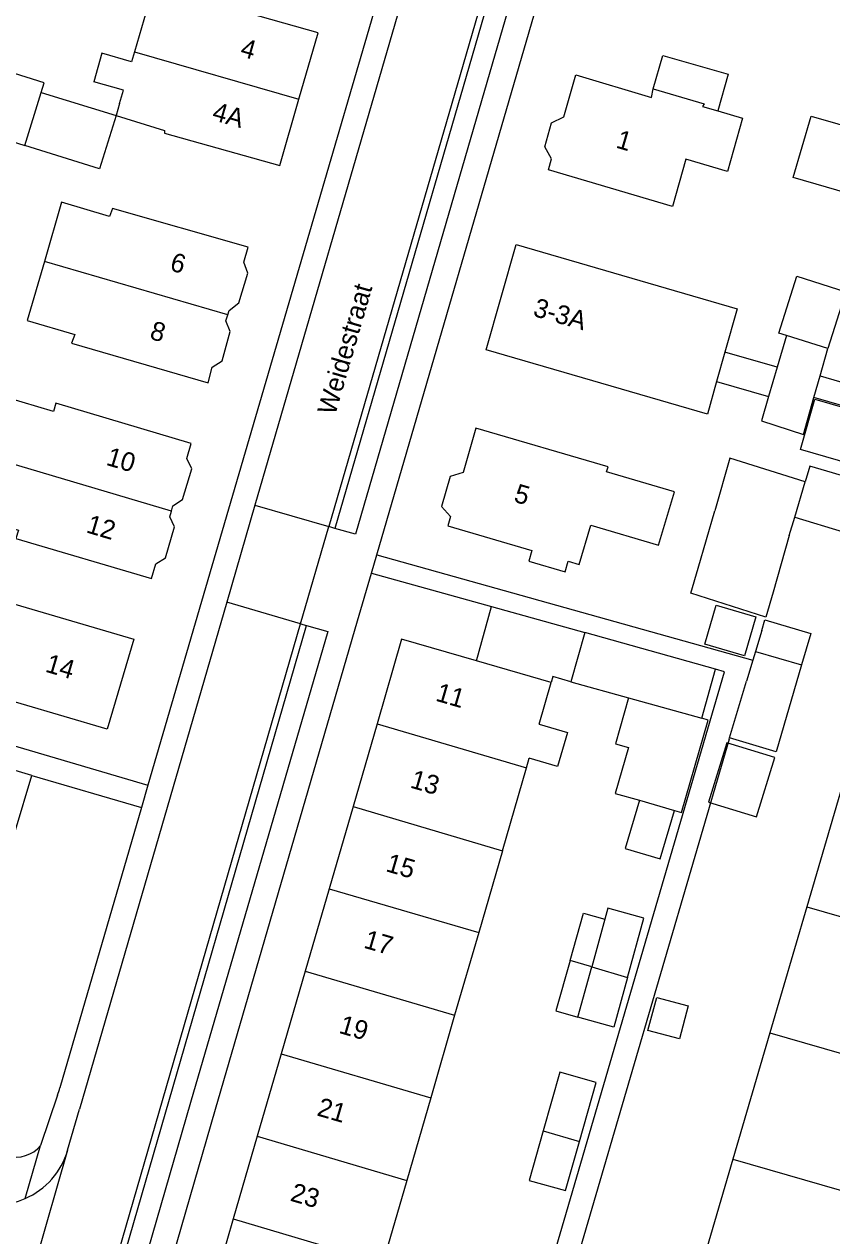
# Model space of a CAD drawing. Extents: x 194485 to 197793, y 468269 to 470822.
# Drawn here: x 195080.2 to 195131.8, y 469807 to 469884.3 of the extents above; entities that cross this region are included whole.
import ezdxf

# ---------------------------------------------------------------- set-up
doc = ezdxf.new("R2010")
doc.units = 0
for name, color, linetype in [('BGT grensvlak gebouwinstallatie plus 1', 7, 'Continuous'), ('BGT grensvlak overig bouwwerk uitbreiding populatie', 7, 'Continuous'), ('BGT grensvlak pand op maaiveld', 7, 'Continuous'), ('BGT grensvlak pand op maaiveld LR', 7, 'Continuous'), ('BGT grensvlak wegdeel', 7, 'Continuous'), ('BGT tekst huisnummerreeks', 7, 'Continuous'), ('BGT tekst openbare ruimte label weg', 7, 'Continuous')]:
    doc.layers.add(name, color=color, linetype=linetype)

msp = doc.modelspace()

# ---------------------------------------------------------------- linework, layer by layer
at = {"layer": 'BGT grensvlak gebouwinstallatie plus 1'}
for p, q in [((195128.298, 469862.386), (195124.951, 469863.335)), ((195131.027, 469861.822), (195134.219, 469860.909)), ((195124.42, 469861.462), (195127.746, 469860.519)), ((195133.846, 469859.52), (195130.639, 469860.441)), ((195130.382, 469856.074), (195130.084, 469855.063)), ((195133.488, 469855.147), (195130.382, 469856.074)), ((195129.412, 469852.81), (195132.51, 469851.871)), ((195109.098, 469843.649), (195110.065, 469847.11)), ((195110.065, 469847.11), (195116.008, 469845.45)), ((195126.903, 469844.246), (195126.737, 469843.698)), ((195126.737, 469843.698), (195126.329, 469842.35)), ((195129.851, 469843.384), (195128.231, 469837.844)), ((195125.251, 469838.732), (195126.329, 469842.35)), ((195118.811, 469841.289), (195117.969, 469838.358)), ((195122.191, 469833.973), (195123.885, 469839.868)), ((195123.885, 469839.868), (195123.472, 469839.987)), ((195128.231, 469837.844), (195125.251, 469838.732)), ((195118.792, 469838.122), (195117.95, 469835.192)), ((195117.969, 469838.358), (195118.792, 469838.122)), ((195117.95, 469835.192), (195119.499, 469834.747)), ((195121.743, 469834.102), (195122.191, 469833.973)), ((195115.078, 469824.535), (195115.922, 469827.543)), ((195115.922, 469827.543), (195117.287, 469827.169)), ((195115.074, 469824.52), (195114.174, 469821.307)), ((195115.074, 469824.52), (195115.078, 469824.535)), ((195116.452, 469824.113), (195115.074, 469824.52)), ((195114.174, 469821.307), (195115.575, 469820.902))]:
    msp.add_line(p, q, dxfattribs=at)
for points in [[(195120.375, 469880.152), (195120.992, 469882.28), (195125.17, 469881.069), (195124.492, 469878.731)], [(195081.334, 469879.912), (195086.104, 469878.432), (195085.054, 469875.048), (195080.284, 469876.528)], [(195128.893, 469864.4), (195128.396, 469864.557), (195129.539, 469868.182), (195132.662, 469867.197), (195131.519, 469863.572)], [(195130.7, 469860.334), (195138.792, 469858.004), (195137.868, 469854.794), (195129.776, 469857.124), (195130.7, 469860.334)], [(195115.133, 469842.317), (195113.977, 469842.64), (195113.871, 469842.259)]]:
    msp.add_lwpolyline(points, dxfattribs=at)
at = {"layer": 'BGT grensvlak overig bouwwerk uitbreiding populatie'}
for p, q in [((195124.402, 469847.198), (195126.936, 469846.462)), ((195126.936, 469846.462), (195126.21, 469843.966)), ((195120.046, 469820.06), (195120.608, 469822.168)), ((195120.608, 469822.168), (195122.608, 469821.635)), ((195122.608, 469821.635), (195122.046, 469819.527)), ((195122.046, 469819.527), (195120.046, 469820.06))]:
    msp.add_line(p, q, dxfattribs=at)
for points in [[(195126.21, 469843.966), (195123.677, 469844.702), (195124.402, 469847.198)], [(195125.086, 469838.416), (195123.914, 469834.628), (195126.967, 469833.684), (195128.139, 469837.472), (195125.086, 469838.416)]]:
    msp.add_lwpolyline(points, dxfattribs=at)
at = {"layer": 'BGT grensvlak pand op maaiveld'}
for p, q in [((195087.282, 469882.497), (195087.099, 469881.865)), ((195080.284, 469876.528), (195081.334, 469879.912)), ((195078.376, 469877.12), (195080.284, 469876.528)), ((195128.893, 469864.4), (195128.298, 469862.386)), ((195131.519, 469863.572), (195128.893, 469864.4)), ((195124.951, 469863.335), (195124.42, 469861.462)), ((195131.027, 469861.822), (195131.519, 469863.572)), ((195128.298, 469862.386), (195127.746, 469860.519)), ((195130.639, 469860.441), (195131.027, 469861.822)), ((195127.746, 469860.519), (195127.287, 469858.966)), ((195129.412, 469852.81), (195130.084, 469855.063)), ((195123.238, 469849.565), (195124.301, 469853.22)), ((195129.062, 469851.639), (195129.412, 469852.81)), ((195129.062, 469851.639), (195128.024, 469848.023)), ((195127.308, 469845.583), (195127.508, 469846.257)), ((195127.508, 469846.257), (195130.44, 469845.4)), ((195116.008, 469845.45), (195115.133, 469842.317)), ((195124.347, 469843.12), (195116.008, 469845.45)), ((195127.308, 469845.583), (195126.903, 469844.246)), ((195130.44, 469845.4), (195129.851, 469843.384)), ((195126.903, 469844.246), (195129.851, 469843.384)), ((195113.871, 469842.259), (195109.098, 469843.649)), ((195123.472, 469839.987), (195124.347, 469843.12)), ((195113.1, 469839.604), (195113.871, 469842.259)), ((195115.133, 469842.317), (195118.811, 469841.289)), ((195118.811, 469841.289), (195123.472, 469839.987)), ((195102.754, 469839.628), (195101.225, 469834.36)), ((195080.719, 469836.34), (195075.476, 469837.881)), ((195112.292, 469836.818), (195112.469, 469837.428)), ((195110.757, 469831.53), (195112.292, 469836.818)), ((195132.533, 469836.021), (195130.175, 469827.958)), ((195119.499, 469834.747), (195121.743, 469834.102)), ((195101.225, 469834.36), (195099.7, 469829.108)), ((195110.757, 469831.53), (195109.243, 469826.314)), ((195099.7, 469829.108), (195098.17, 469823.836)), ((195130.175, 469827.958), (195127.82, 469819.907)), ((195117.287, 469827.169), (195116.452, 469824.113)), ((195109.243, 469826.314), (195107.709, 469821.028)), ((195098.17, 469823.836), (195096.643, 469818.575)), ((195115.575, 469820.902), (195116.452, 469824.113)), ((195107.709, 469821.028), (195106.18, 469815.76)), ((195127.82, 469819.907), (195125.467, 469811.861)), ((195096.643, 469818.575), (195095.115, 469813.312)), ((195106.18, 469815.76), (195104.651, 469810.495)), ((195095.115, 469813.312), (195093.584, 469808.04)), ((195125.467, 469811.861), (195123.113, 469803.814)), ((195104.651, 469810.495), (195103.118, 469805.215)), ((195093.584, 469808.04), (195092.052, 469802.761))]:
    msp.add_line(p, q, dxfattribs=at)
for points in [[(195097.775, 469879.48), (195098.993, 469883.715), (195091.608, 469885.79), (195091.57, 469885.676), (195088.474, 469886.608), (195087.282, 469882.497)], [(195081.334, 469879.912), (195081.524, 469880.525), (195076.893, 469881.962), (195075.653, 469877.965)], [(195087.099, 469881.865), (195085.202, 469882.414), (195084.676, 469880.599)], [(195113.687, 469874.974), (195113.895, 469875.685), (195113.454, 469876.438), (195113.882, 469877.975), (195114.672, 469878.364), (195115.449, 469881.044), (195120.27, 469879.58), (195120.375, 469880.152)], [(195086.33, 469879.213), (195086.577, 469880.064), (195084.676, 469880.599)], [(195086.33, 469879.213), (195086.104, 469878.432), (195089.187, 469877.474), (195089.186, 469877.308), (195096.558, 469875.246), (195097.775, 469879.48)], [(195120.375, 469880.152), (195123.636, 469879.193), (195123.533, 469879.015), (195124.492, 469878.731)], [(195124.492, 469878.731), (195126.071, 469878.264), (195125.112, 469874.861), (195122.46, 469875.651), (195121.617, 469872.629), (195113.687, 469874.974)], [(195134.228, 469873.065), (195129.303, 469874.495), (195130.456, 469878.405), (195135.404, 469876.979), (195135.233, 469876.367)], [(195093.24, 469865.727), (195093.331, 469866.006), (195093.931, 469866.486), (195094.513, 469868.39), (195094.263, 469869.078), (195094.535, 469870.043), (195085.868, 469872.507), (195085.675, 469871.999), (195082.63, 469872.919), (195081.529, 469869.136)], [(195109.711, 469863.5), (195111.641, 469870.217), (195125.738, 469866.108), (195124.951, 469863.335)], [(195081.529, 469869.136), (195080.428, 469865.352), (195083.474, 469864.47), (195083.267, 469863.924), (195091.984, 469861.384), (195092.231, 469862.387), (195092.869, 469862.778), (195093.387, 469864.67), (195093.111, 469865.333), (195093.24, 469865.727)], [(195124.42, 469861.462), (195123.833, 469859.392), (195109.711, 469863.5)], [(195089.633, 469853.195), (195089.735, 469853.541), (195090.348, 469853.932), (195090.929, 469855.899), (195090.627, 469856.56), (195090.906, 469857.505), (195082.264, 469860.083), (195082.106, 469859.547), (195079.103, 469860.443), (195077.979, 469856.656)], [(195127.287, 469858.966), (195129.977, 469858.086), (195130.639, 469860.441)], [(195108.242, 469855.653), (195107.423, 469855.411), (195106.868, 469853.488), (195107.437, 469852.866), (195107.264, 469852.267), (195112.633, 469850.684), (195112.432, 469850.003), (195114.751, 469849.319), (195114.952, 469850.001), (195115.661, 469849.792), (195116.397, 469852.293), (195120.714, 469851.02), (195121.727, 469854.44), (195117.401, 469855.707), (195117.495, 469856.025), (195109.064, 469858.495), (195108.242, 469855.653)], [(195077.979, 469856.656), (195076.854, 469852.868), (195079.871, 469851.976), (195079.715, 469851.449), (195088.362, 469848.892), (195088.641, 469849.837), (195089.248, 469850.208), (195089.835, 469852.194), (195089.527, 469852.836), (195089.633, 469853.195)], [(195130.084, 469855.063), (195125.277, 469856.58), (195124.301, 469853.22)], [(195128.024, 469848.023), (195127.556, 469846.43), (195122.772, 469847.963), (195123.238, 469849.565)], [(195079.644, 469847.265), (195087.238, 469845.035), (195085.54, 469839.282), (195077.288, 469841.704)], [(195109.098, 469843.649), (195104.325, 469845.039), (195102.754, 469839.628)], [(195113.1, 469839.604), (195114.907, 469839.071), (195114.276, 469836.896), (195112.469, 469837.428)], [(195074.444, 469834.394), (195079.693, 469832.851), (195080.719, 469836.34)], [(195119.499, 469834.747), (195118.585, 469831.673), (195120.823, 469831.008), (195121.743, 469834.102)], [(195118.735, 469823.439), (195119.772, 469827.234), (195117.476, 469827.861), (195117.287, 469827.169)], [(195118.735, 469823.439), (195117.87, 469820.275), (195115.575, 469820.902)], [(195115.667, 469812.981), (195116.733, 469816.751), (195114.424, 469817.404), (195113.367, 469813.667)], [(195113.367, 469813.667), (195112.472, 469810.5), (195114.78, 469809.847), (195115.667, 469812.981)]]:
    msp.add_lwpolyline(points, dxfattribs=at)
at = {"layer": 'BGT grensvlak pand op maaiveld LR'}
for p, q in [((195087.282, 469882.497), (195097.775, 469879.48)), ((195093.24, 469865.727), (195081.529, 469869.136)), ((195089.633, 469853.195), (195077.979, 469856.656)), ((195102.754, 469839.628), (195112.292, 469836.818)), ((195101.225, 469834.36), (195110.757, 469831.53)), ((195099.7, 469829.108), (195109.243, 469826.314)), ((195130.175, 469827.958), (195141.898, 469824.562)), ((195098.17, 469823.836), (195107.709, 469821.028)), ((195116.452, 469824.113), (195118.735, 469823.439)), ((195127.82, 469819.907), (195139.542, 469816.508)), ((195096.643, 469818.575), (195106.18, 469815.76)), ((195095.115, 469813.312), (195104.651, 469810.495)), ((195113.367, 469813.667), (195115.667, 469812.981)), ((195125.467, 469811.861), (195137.19, 469808.464)), ((195093.584, 469808.04), (195103.118, 469805.215))]:
    msp.add_line(p, q, dxfattribs=at)
at = {"layer": 'BGT grensvlak wegdeel'}
for p, q in [((195102.742, 469850.403), (195121.231, 469913.938)), ((195107.539, 469896.867), (195094.968, 469853.577)), ((195094.968, 469853.577), (195093.172, 469847.393)), ((195094.968, 469853.577), (195099.681, 469852.208)), ((195097.877, 469846.013), (195099.681, 469852.208)), ((195100.066, 469852.099), (195099.681, 469852.208)), ((195102.407, 469849.25), (195102.742, 469850.403)), ((195101.52, 469846.204), (195102.407, 469849.25)), ((195102.407, 469849.25), (195110.065, 469847.11)), ((195093.172, 469847.393), (195083.78, 469815.048)), ((195097.877, 469846.013), (195093.172, 469847.393)), ((195080.757, 469786.896), (195097.877, 469846.013)), ((195081.141, 469786.784), (195098.262, 469845.904)), ((195097.877, 469846.013), (195098.262, 469845.904)), ((195076.533, 469839.132), (195088.138, 469835.706)), ((195125.226, 469838.648), (195125.251, 469838.732)), ((195080.719, 469836.34), (195087.723, 469834.281)), ((195088.138, 469835.706), (195087.723, 469834.281)), ((195087.723, 469834.281), (195082.521, 469816.402)), ((195082.366, 469815.94), (195081.287, 469812.723)), ((195083.015, 469812.415), (195083.78, 469815.048)), ((195083.015, 469812.415), (195079.291, 469799.571)), ((195080.306, 469809.345), (195081.287, 469812.723))]:
    msp.add_line(p, q, dxfattribs=at)
for points in [[(195117.881, 469914.888), (195108.056, 469881.044), (195099.681, 469852.208)], [(195118.269, 469914.789), (195108.44, 469880.932), (195100.066, 469852.099)], [(195119.621, 469914.404), (195109.752, 469880.551), (195101.38, 469851.726), (195100.066, 469852.099)], [(195102.943, 469886.366), (195098.455, 469870.995), (195091.145, 469846.041), (195088.138, 469835.706)], [(195102.742, 469850.403), (195116.331, 469846.606), (195126.737, 469843.698)], [(195082.95, 469782.149), (195092.451, 469815.043), (195101.52, 469846.204)], [(195098.262, 469845.904), (195099.608, 469845.524), (195090.863, 469815.464), (195082.461, 469786.397), (195081.141, 469786.784)], [(195108.456, 469786.652), (195124.922, 469842.952), (195124.347, 469843.12)], [(195125.226, 469838.648), (195109.896, 469786.233), (195109.479, 469786.355)]]:
    msp.add_lwpolyline(points, dxfattribs=at)
for centre, radius, start, end in [((195076.705, 469818.096), 6.057, 339.14817, 343.75885), ((195079.734, 469813.988), 2.003, 253.78875, 320.82041), ((195078.406, 469813.752), 4.799, 293.32485, 343.82411), ((195078.104, 469814.129), 5.267, 255.20828, 294.71726)]:
    msp.add_arc(centre, radius, start, end, dxfattribs=at)

# ---------------------------------------------------------------- texts
at = {"layer": 'BGT tekst huisnummerreeks'}
for s, rotation, p in [('4', 344, (195093.966, 469882.243)), ('4A', 344, (195092.17, 469878.174)), ('1', 343.8, (195117.942, 469876.405)), ('6', 343.3, (195089.474, 469868.583)), ('3-3A', 344, (195112.652, 469865.666)), ('8', 343.9, (195088.19, 469864.209)), ('10', 343.5, (195085.408, 469856.161)), ('5', 343.9, (195111.425, 469853.814)), ('12', 343.5, (195084.139, 469851.854)), ('14', 343.6, (195081.529, 469842.967)), ('11', 343.8, (195106.432, 469841.117)), ('13', 343.8, (195104.811, 469835.574)), ('15', 343.8, (195103.257, 469830.236)), ('17', 343.8, (195101.845, 469825.355)), ('19', 343.8, (195100.265, 469819.917)), ('21', 343.8, (195098.86, 469814.653)), ('23', 343.8, (195097.158, 469809.212))]:
    msp.add_text(s, height=1.2, rotation=rotation, dxfattribs=at).set_placement(p)
at = {"layer": 'BGT tekst openbare ruimte label weg'}
msp.add_text('Weidestraat', height=1.2, rotation=73.8, dxfattribs=at).set_placement((195100.079, 469859.264))

doc.saveas('drawing.dxf')
